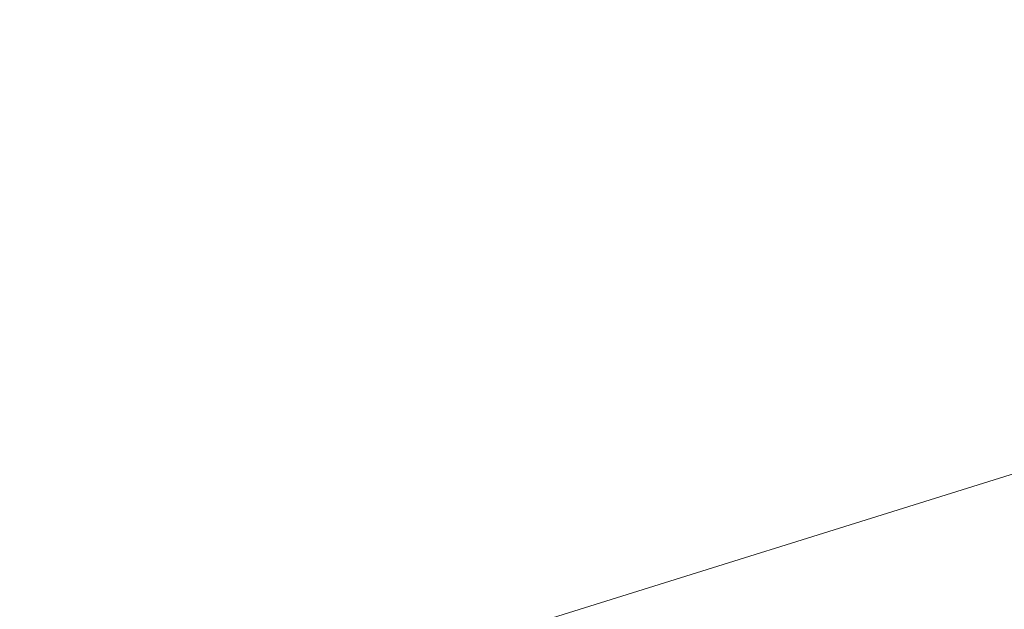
# Model space of a CAD drawing. Header units: millimetres. Extents: x -4395 to 65662, y -65530 to 6847.
# Tile 800 of 1034: x 16249 to 19493, y 2167 to 4109. Entities that reach past the tile are written whole.
import ezdxf

# ---------------------------------------------------------------- set-up
doc = ezdxf.new("R2010")
doc.units = ezdxf.units.MM
doc.layers.add('COTAS_P', color=1, linetype='Continuous', lineweight=0)
doc.dimstyles.new('R19_100', dxfattribs={"dimtxt": 250, "dimasz": 150, "dimexe": 150, "dimexo": 80, "dimgap": 100, "dimtad": 1, "dimtih": 1, "dimtoh": 1, "dimdsep": 46, "dimcen": 0.09, "dimadec": 0, "dimazin": 0, "dimtfac": 1, "dimtdec": 4, "dimtofl": 0, "dimtmove": 0, "dimatfit": 3, "dimfxl": 1, "dimtolj": 1, "dimtzin": 0, "dimarcsym": 0})

# ---------------------------------------------------------------- blocks, each defined once
blk = doc.blocks.new('DIM_R33_4')
at = {"layer": 'COTAS_P'}
for p, q in [((15248.4, 1279.1), (24311.8, 4109.1)), ((24311.8, 4109.1), (24155.2, 4107.3)), ((24311.8, 4109.1), (24182.1, 4021.4)), ((24580.1, 3250), (24311.8, 4109.1)), ((15248.4, 1279.1), (15378.1, 1366.8)), ((15248.4, 1279.1), (15405, 1280.8)), ((15516.6, 420), (15248.4, 1279.1))]:
    blk.add_line(p, q, dxfattribs=at)
blk.add_text('9495 P', height=250, rotation=17.3406, dxfattribs=at).set_placement((19750.3, 2789.5))

msp = doc.modelspace()

# ---------------------------------------------------------------- dimensions: what is measured, and where the dimension line sits
at = {"layer": 'COTAS_P'}
dim = msp.add_aligned_dim(p1=(15516.618, 420), p2=(24580.067, 3250), distance=900, text='<> P', dimstyle='R19_100', dxfattribs=at)
dim.commit()
dim.dimension.update_dxf_attribs({"geometry": 'DIM_R33_4', "text_midpoint": (19780.096, 2694.095)})

doc.saveas('drawing.dxf')
